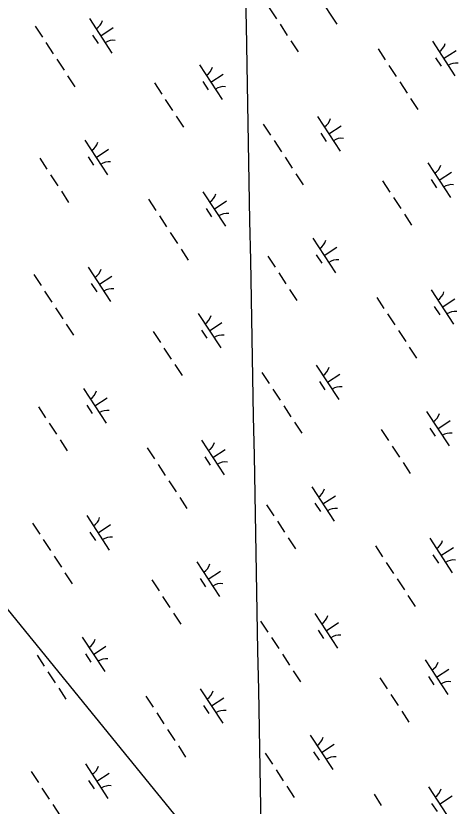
# Model space of a CAD drawing. Extents: x 3945642 to 3966284, y 206476 to 228921.
# Drawn here: x 3962079 to 3962616, y 212666 to 213624 of the extents above; entities that cross this region are included whole.
import ezdxf

# ---------------------------------------------------------------- set-up
doc = ezdxf.new("R2010")
doc.units = 0
for name, color, linetype in [('V-GRID-MAJR', 7, 'Continuous'), ('V-UTIL-LINE', 7, 'Continuous'), ('V-WETL-SWMP', 7, 'Continuous')]:
    doc.layers.add(name, color=color, linetype=linetype)

msp = doc.modelspace()

# ---------------------------------------------------------------- linework, layer by layer
at = {"layer": 'V-GRID-MAJR'}
msp.add_spline([(3962398.82, 211465.27), (3962380.88, 212428.56), (3962268.05, 218488.48), (3962267.27, 218530.32)], degree=3, dxfattribs=at)
at = {"layer": 'V-UTIL-LINE'}
msp.add_lwpolyline([(3960959.92, 211406.81), (3958349.22, 217477.37), (3962483.03, 212396.34)], dxfattribs=at)
at = {"layer": 'V-WETL-SWMP'}
for p, q in [((3962441.25, 213655.66), (3962468.65, 213613.84)), ((3962386.56, 213633.83), (3962395.33, 213620.44)), ((3962102.73, 213611.62), (3962111.5, 213598.23)), ((3962168.53, 213620.74), (3962195.93, 213578.92)), ((3962399.71, 213613.75), (3962408.48, 213600.37)), ((3962182.23, 213599.83), (3962197.29, 213609.69)), ((3962172.49, 213600.62), (3962179.06, 213590.58)), ((3962412.86, 213593.68), (3962421.63, 213580.29)), ((3962584.33, 213593.12), (3962611.73, 213551.3)), ((3962115.89, 213591.54), (3962124.65, 213578.16)), ((3962518.53, 213584), (3962527.3, 213570.61)), ((3962598.03, 213572.21), (3962613.08, 213582.07)), ((3962129.04, 213571.46), (3962137.81, 213558.08)), ((3962302.11, 213564.51), (3962329.51, 213522.69)), ((3962531.68, 213563.92), (3962540.45, 213550.54)), ((3962588.28, 213573), (3962594.86, 213562.96)), ((3962142.19, 213551.39), (3962150.96, 213538)), ((3962306.07, 213544.39), (3962312.65, 213534.35)), ((3962315.81, 213543.6), (3962330.87, 213553.46)), ((3962247.42, 213542.68), (3962256.19, 213529.29)), ((3962544.84, 213543.85), (3962553.6, 213530.46)), ((3962260.57, 213522.6), (3962269.34, 213509.22)), ((3962557.99, 213523.77), (3962566.76, 213510.39)), ((3962273.73, 213502.52), (3962282.49, 213489.14)), ((3962445.19, 213501.97), (3962472.59, 213460.15)), ((3962379.39, 213492.85), (3962388.16, 213479.46)), ((3962458.89, 213481.06), (3962473.94, 213490.92)), ((3962449.15, 213481.85), (3962455.72, 213471.81)), ((3962162.98, 213473.36), (3962190.38, 213431.54)), ((3962392.55, 213472.77), (3962401.31, 213459.39)), ((3962176.68, 213452.45), (3962191.73, 213462.31)), ((3962108.28, 213451.52), (3962117.05, 213438.14)), ((3962166.93, 213453.24), (3962173.51, 213443.2)), ((3962405.7, 213452.7), (3962414.47, 213439.31)), ((3962578.77, 213445.75), (3962606.17, 213403.92)), ((3962121.44, 213431.45), (3962130.2, 213418.06)), ((3962418.85, 213432.62), (3962427.62, 213419.24)), ((3962592.47, 213424.83), (3962607.53, 213434.7)), ((3962524.08, 213423.91), (3962532.85, 213410.52)), ((3962582.73, 213425.62), (3962589.31, 213415.59)), ((3962134.59, 213411.37), (3962143.35, 213397.99)), ((3962306.05, 213410.82), (3962333.45, 213369)), ((3962240.26, 213401.7), (3962249.02, 213388.31)), ((3962537.23, 213403.83), (3962546, 213390.45)), ((3962319.75, 213389.91), (3962334.81, 213399.77)), ((3962253.41, 213381.62), (3962262.17, 213368.24)), ((3962310.01, 213390.7), (3962316.58, 213380.66)), ((3962550.38, 213383.76), (3962559.15, 213370.37)), ((3962266.56, 213361.54), (3962275.33, 213348.16)), ((3962439.63, 213354.59), (3962467.03, 213312.77)), ((3962453.33, 213333.68), (3962468.39, 213343.55)), ((3962279.71, 213341.47), (3962288.48, 213328.09)), ((3962443.59, 213334.47), (3962450.17, 213324.44)), ((3962384.94, 213332.76), (3962393.71, 213319.37)), ((3962166.91, 213319.67), (3962194.31, 213277.84)), ((3962101.12, 213310.54), (3962109.88, 213297.16)), ((3962180.61, 213298.76), (3962195.67, 213308.62)), ((3962398.09, 213312.68), (3962406.86, 213299.3)), ((3962170.87, 213299.55), (3962177.44, 213289.51)), ((3962114.27, 213290.47), (3962123.04, 213277.09)), ((3962411.25, 213292.61), (3962420.01, 213279.22)), ((3962582.71, 213292.05), (3962610.11, 213250.23)), ((3962516.91, 213282.93), (3962525.68, 213269.54)), ((3962596.41, 213271.14), (3962611.46, 213281)), ((3962127.42, 213270.39), (3962136.19, 213257.01)), ((3962586.67, 213271.93), (3962593.24, 213261.89)), ((3962300.5, 213263.44), (3962327.9, 213221.62)), ((3962530.07, 213262.85), (3962538.83, 213249.47)), ((3962140.57, 213250.32), (3962149.34, 213236.93)), ((3962314.2, 213242.53), (3962329.25, 213252.39)), ((3962245.8, 213241.61), (3962254.57, 213228.22)), ((3962304.45, 213243.32), (3962311.03, 213233.28)), ((3962543.22, 213242.78), (3962551.99, 213229.39)), ((3962258.96, 213221.53), (3962267.72, 213208.15)), ((3962556.37, 213222.7), (3962565.14, 213209.32)), ((3962272.11, 213201.45), (3962280.88, 213188.07)), ((3962443.57, 213200.9), (3962470.97, 213159.08)), ((3962377.78, 213191.78), (3962386.54, 213178.39)), ((3962447.53, 213180.78), (3962454.1, 213170.74)), ((3962457.27, 213179.99), (3962472.33, 213189.85)), ((3962161.36, 213172.29), (3962188.76, 213130.47)), ((3962390.93, 213171.7), (3962399.7, 213158.32)), ((3962175.06, 213151.38), (3962190.11, 213161.24)), ((3962165.32, 213152.17), (3962171.89, 213142.13)), ((3962106.67, 213150.45), (3962115.43, 213137.07)), ((3962404.08, 213151.63), (3962412.85, 213138.24)), ((3962577.16, 213144.68), (3962604.55, 213102.85)), ((3962590.85, 213123.76), (3962605.91, 213133.63)), ((3962119.82, 213130.38), (3962128.58, 213116.99)), ((3962417.23, 213131.55), (3962426, 213118.17)), ((3962581.11, 213124.55), (3962587.69, 213114.52)), ((3962522.46, 213122.84), (3962531.23, 213109.45)), ((3962132.97, 213110.3), (3962141.74, 213096.92)), ((3962304.43, 213109.75), (3962331.83, 213067.93)), ((3962238.64, 213100.63), (3962247.4, 213087.24)), ((3962318.13, 213088.84), (3962333.19, 213098.7)), ((3962535.61, 213102.76), (3962544.38, 213089.38)), ((3962308.39, 213089.63), (3962314.96, 213079.59)), ((3962251.79, 213080.55), (3962260.56, 213067.17)), ((3962548.77, 213082.69), (3962557.53, 213069.3)), ((3962264.94, 213060.47), (3962273.71, 213047.09)), ((3962438.02, 213053.52), (3962465.42, 213011.7)), ((3962278.09, 213040.4), (3962286.86, 213027.01)), ((3962451.72, 213032.61), (3962466.77, 213042.48)), ((3962383.32, 213031.69), (3962392.09, 213018.3)), ((3962441.97, 213033.4), (3962448.55, 213023.36)), ((3962165.29, 213018.6), (3962192.69, 212976.77)), ((3962099.5, 213009.47), (3962108.27, 212996.09)), ((3962396.48, 213011.61), (3962405.24, 212998.23)), ((3962169.25, 212998.48), (3962175.83, 212988.44)), ((3962178.99, 212997.69), (3962194.05, 213007.55)), ((3962112.65, 212989.4), (3962121.42, 212976.01)), ((3962409.63, 212991.53), (3962418.4, 212978.15)), ((3962581.09, 212990.98), (3962608.49, 212949.16)), ((3962515.3, 212981.86), (3962524.06, 212968.47)), ((3962594.79, 212970.07), (3962609.85, 212979.93)), ((3962585.05, 212970.86), (3962591.62, 212960.82)), ((3962125.8, 212969.32), (3962134.57, 212955.94)), ((3962298.88, 212962.37), (3962326.28, 212920.55)), ((3962528.45, 212961.78), (3962537.22, 212948.4)), ((3962312.58, 212941.46), (3962327.63, 212951.32)), ((3962138.95, 212949.25), (3962147.72, 212935.86)), ((3962302.84, 212942.25), (3962309.41, 212932.21)), ((3962541.6, 212941.71), (3962550.37, 212928.32)), ((3962244.19, 212940.53), (3962252.95, 212927.15)), ((3962257.34, 212920.46), (3962266.11, 212907.08)), ((3962554.75, 212921.63), (3962563.52, 212908.25)), ((3962270.49, 212900.38), (3962279.26, 212887)), ((3962441.95, 212899.83), (3962469.35, 212858.01)), ((3962376.16, 212890.71), (3962384.93, 212877.32)), ((3962455.65, 212878.92), (3962470.71, 212888.78)), ((3962445.91, 212879.71), (3962452.48, 212869.67)), ((3962159.74, 212871.22), (3962187.14, 212829.4)), ((3962389.31, 212870.63), (3962398.08, 212857.25)), ((3962173.44, 212850.31), (3962188.5, 212860.17)), ((3962105.05, 212849.38), (3962113.81, 212836)), ((3962163.7, 212851.1), (3962170.27, 212841.06)), ((3962402.46, 212850.56), (3962411.23, 212837.17)), ((3962575.54, 212843.6), (3962602.94, 212801.78)), ((3962118.2, 212829.31), (3962126.97, 212815.92)), ((3962415.61, 212830.48), (3962424.38, 212817.1)), ((3962589.24, 212822.69), (3962604.29, 212832.56)), ((3962520.84, 212821.77), (3962529.61, 212808.38)), ((3962579.49, 212823.48), (3962586.07, 212813.45)), ((3962131.35, 212809.23), (3962140.12, 212795.85)), ((3962302.81, 212808.68), (3962330.21, 212766.86)), ((3962237.02, 212799.55), (3962245.79, 212786.17)), ((3962316.51, 212787.77), (3962331.57, 212797.63)), ((3962534, 212801.69), (3962542.76, 212788.31)), ((3962306.77, 212788.56), (3962313.35, 212778.52)), ((3962250.17, 212779.48), (3962258.94, 212766.1)), ((3962547.15, 212781.62), (3962555.92, 212768.23)), ((3962263.32, 212759.4), (3962272.09, 212746.02)), ((3962436.4, 212752.45), (3962463.8, 212710.63)), ((3962450.1, 212731.54), (3962465.15, 212741.4)), ((3962276.47, 212739.33), (3962285.24, 212725.94)), ((3962381.71, 212730.62), (3962390.47, 212717.23)), ((3962440.36, 212732.33), (3962446.93, 212722.29)), ((3962163.67, 212717.53), (3962191.07, 212675.7)), ((3962097.88, 212708.4), (3962106.65, 212695.02)), ((3962177.37, 212696.62), (3962192.43, 212706.48)), ((3962394.86, 212710.54), (3962403.63, 212697.16)), ((3962167.63, 212697.41), (3962174.21, 212687.37)), ((3962111.03, 212688.33), (3962119.8, 212674.94)), ((3962408.01, 212690.46), (3962416.78, 212677.08)), ((3962579.47, 212689.91), (3962606.87, 212648.09)), ((3962513.68, 212680.79), (3962522.45, 212667.4)), ((3962593.17, 212669), (3962608.23, 212678.86)), ((3962124.18, 212668.25), (3962132.95, 212654.87)), ((3962583.43, 212669.79), (3962590.01, 212659.75))]:
    msp.add_line(p, q, dxfattribs=at)
for centre, start, end in [((3962167.29, 213623.06), 302.45745, 344.00111), ((3962197.56, 213576.85), 82.45745, 124.00111), ((3962583.09, 213595.45), 302.45745, 344.00111), ((3962613.36, 213549.24), 82.45745, 124.00111), ((3962300.88, 213566.84), 302.45745, 344.00111), ((3962331.15, 213520.63), 82.45745, 124.00111), ((3962443.95, 213504.29), 302.45745, 344.00111), ((3962161.74, 213475.68), 302.45745, 344.00111), ((3962474.22, 213458.08), 82.45745, 124.00111), ((3962192.01, 213429.47), 82.45745, 124.00111), ((3962577.54, 213448.07), 302.45745, 344.00111), ((3962607.81, 213401.86), 82.45745, 124.00111), ((3962304.81, 213413.14), 302.45745, 344.00111), ((3962335.08, 213366.93), 82.45745, 124.00111), ((3962438.4, 213356.92), 302.45745, 344.00111), ((3962468.67, 213310.71), 82.45745, 124.00111), ((3962165.67, 213321.99), 302.45745, 344.00111), ((3962195.94, 213275.78), 82.45745, 124.00111), ((3962581.47, 213294.38), 302.45745, 344.00111), ((3962299.26, 213265.77), 302.45745, 344.00111), ((3962611.74, 213248.17), 82.45745, 124.00111), ((3962329.53, 213219.56), 82.45745, 124.00111), ((3962442.33, 213203.22), 302.45745, 344.00111), ((3962472.6, 213157.01), 82.45745, 124.00111), ((3962160.12, 213174.61), 302.45745, 344.00111), ((3962190.39, 213128.4), 82.45745, 124.00111), ((3962575.92, 213147), 302.45745, 344.00111), ((3962606.19, 213100.79), 82.45745, 124.00111), ((3962303.19, 213112.07), 302.45745, 344.00111), ((3962333.47, 213065.86), 82.45745, 124.00111), ((3962436.78, 213055.85), 302.45745, 344.00111), ((3962467.05, 213009.64), 82.45745, 124.00111), ((3962164.05, 213020.92), 302.45745, 344.00111), ((3962194.33, 212974.71), 82.45745, 124.00111), ((3962579.85, 212993.3), 302.45745, 344.00111), ((3962610.12, 212947.1), 82.45745, 124.00111), ((3962297.64, 212964.7), 302.45745, 344.00111), ((3962327.91, 212918.49), 82.45745, 124.00111), ((3962440.71, 212902.15), 302.45745, 344.00111), ((3962158.5, 212873.54), 302.45745, 344.00111), ((3962470.99, 212855.94), 82.45745, 124.00111), ((3962188.77, 212827.33), 82.45745, 124.00111), ((3962574.3, 212845.93), 302.45745, 344.00111), ((3962604.57, 212799.72), 82.45745, 124.00111), ((3962301.57, 212811), 302.45745, 344.00111), ((3962331.85, 212764.79), 82.45745, 124.00111), ((3962435.16, 212754.78), 302.45745, 344.00111), ((3962465.43, 212708.57), 82.45745, 124.00111), ((3962162.44, 212719.85), 302.45745, 344.00111), ((3962192.71, 212673.64), 82.45745, 124.00111), ((3962578.23, 212692.23), 302.45745, 344.00111)]:
    msp.add_arc(centre, 17.62, start, end, dxfattribs=at)

doc.saveas('drawing.dxf')
